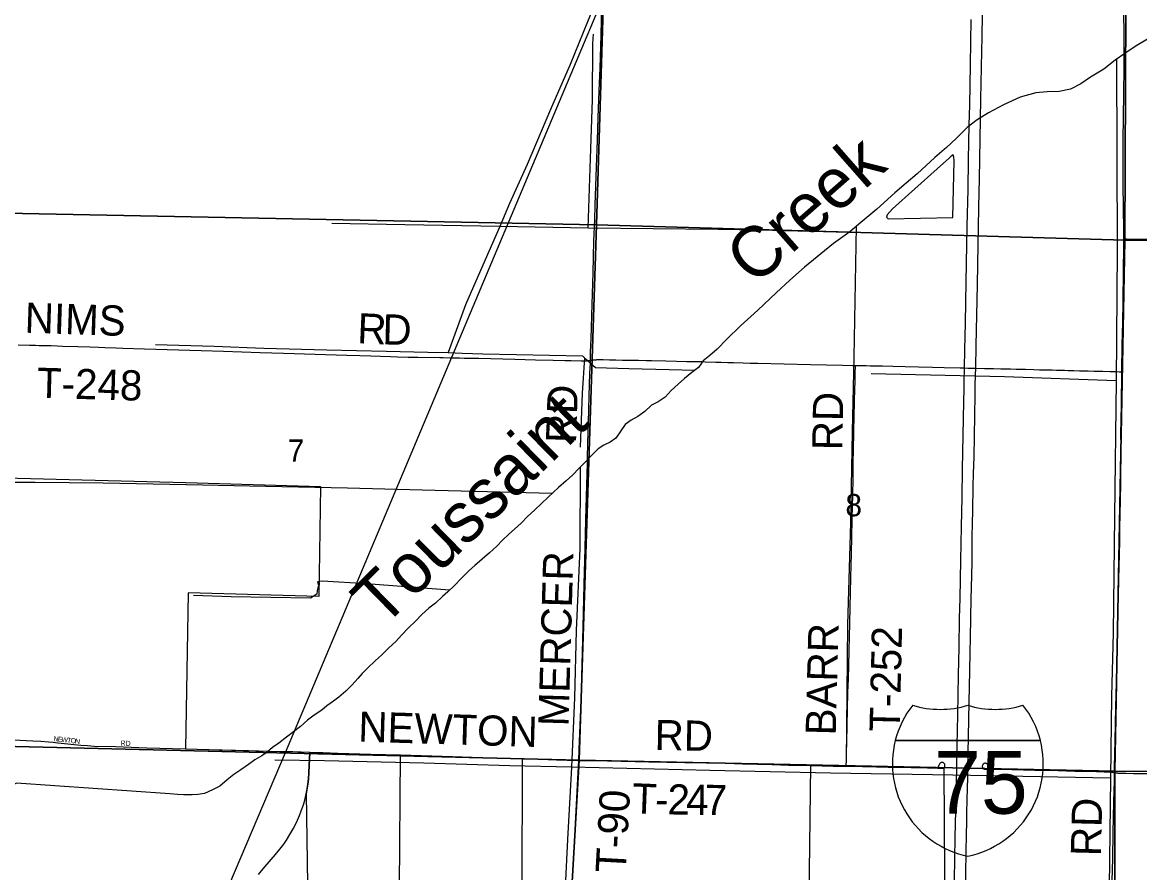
# Model space of a CAD drawing. Extents: x 1443599 to 1910620, y 1028088 to 1361369.
# Drawn here: x 1652833 to 1663941, y 1239361 to 1247814 of the extents above; entities that cross this region are included whole.
import ezdxf

# ---------------------------------------------------------------- set-up
doc = ezdxf.new("R2010")
doc.units = 0
for name, color, linetype in [('GM_X_City_Street', 7, 'Continuous'), ('GM_X_City_Street_Text', 7, 'Continuous'), ('GM_X_Corporation', 7, 'Continuous'), ('GM_X_Interstate_Location', 7, 'Continuous'), ('GM_X_Interstate_Route', 7, 'Continuous'), ('GM_X_Interstate_Shield', 7, 'Continuous'), ('GM_X_Major_River', 7, 'Continuous'), ('GM_X_Major_River_Text', 7, 'Continuous'), ('GM_X_Minor_Lake', 7, 'Continuous'), ('GM_X_Minor_River', 7, 'Continuous'), ('GM_X_Rail_Line', 7, 'Continuous'), ('GM_X_Section', 7, 'Continuous'), ('GM_X_Section_Text', 7, 'Continuous'), ('GM_X_Township_Road', 7, 'Continuous'), ('GM_X_Township_Road_Text', 7, 'Continuous')]:
    doc.layers.add(name, color=color, linetype=linetype)

msp = doc.modelspace()

# ---------------------------------------------------------------- linework, layer by layer
at = {"layer": 'GM_X_City_Street'}
for points in [[(1652651, 1240694), (1652698, 1240686), (1652741, 1240682), (1652937, 1240673), (1653016, 1240668), (1653094, 1240663), (1653139, 1240658), (1653186, 1240653), (1653415, 1240629), (1653480, 1240624), (1653546, 1240620), (1653759, 1240614), (1654071, 1240603), (1654455, 1240591)], [(1655181, 1239344), (1655244, 1239419), (1655351, 1239542), (1655393, 1239593), (1655432, 1239645), (1655459, 1239685), (1655494, 1239740), (1655526, 1239797), (1655549, 1239840), (1655570, 1239884), (1655589, 1239929), (1655606, 1239975), (1655627, 1240036), (1655641, 1240083), (1655656, 1240145), (1655665, 1240193), (1655672, 1240242), (1655677, 1240291), (1655682, 1240356), (1655691, 1240558)]]:
    msp.add_lwpolyline(points, dxfattribs=at)
at = {"layer": 'GM_X_Corporation'}
for points in [[(1652655, 1243285), (1654458, 1243239), (1655799, 1243201), (1655782, 1242105), (1654483, 1242142), (1654455, 1240591), (1654792, 1240582), (1655393, 1240567), (1655571, 1240562), (1655691, 1240558), (1655682, 1240356), (1655677, 1240291), (1655672, 1240242), (1655656, 1240145), (1655667, 1239246)], [(1656583, 1239213), (1656592, 1240532), (1657803, 1240494), (1657799, 1239182)], [(1660637, 1237797), (1660673, 1240425), (1661023, 1240419), (1661994, 1240400), (1662009, 1237741)]]:
    msp.add_lwpolyline(points, dxfattribs=at)
at = {"layer": 'GM_X_Interstate_Route'}
for points in [[(1662233, 1240393), (1662239, 1240714), (1662246, 1241056), (1662252, 1241367), (1662255, 1241548), (1662259, 1241702), (1662267, 1242083), (1662269, 1242191), (1662274, 1242447), (1662277, 1242697), (1662279, 1242835), (1662282, 1242959), (1662287, 1243202), (1662290, 1243330), (1662294, 1243494), (1662305, 1244111), (1662307, 1244203), (1662310, 1244305), (1662311, 1244375), (1662315, 1244603), (1662327, 1245204), (1662334, 1245604), (1662338, 1245769), (1662342, 1245982), (1662348, 1246258), (1662362, 1247049), (1662373, 1247528), (1662375, 1247666), (1662379, 1247895)], [(1662099, 1239285), (1662108, 1239712), (1662119, 1240247), (1662122, 1240395), (1662126, 1240624), (1662133, 1240930), (1662141, 1241327), (1662146, 1241599), (1662151, 1241891), (1662155, 1242085), (1662163, 1242466), (1662169, 1242800), (1662175, 1243093), (1662181, 1243372), (1662194, 1244044), (1662196, 1244169), (1662197, 1244241), (1662200, 1244378), (1662203, 1244560), (1662208, 1244826), (1662216, 1245233), (1662226, 1245787), (1662235, 1246152), (1662240, 1246447), (1662247, 1246795), (1662251, 1246992), (1662259, 1247392), (1662267, 1247842)], [(1662130, 1235206), (1662161, 1236776), (1662163, 1236891), (1662166, 1237009), (1662168, 1237094), (1662172, 1237272), (1662181, 1237741), (1662184, 1237875), (1662186, 1238000), (1662189, 1238171), (1662196, 1238545), (1662198, 1238650), (1662199, 1238735), (1662203, 1238926), (1662207, 1239116), (1662209, 1239201), (1662216, 1239546), (1662220, 1239763), (1662221, 1239841), (1662223, 1239950), (1662226, 1240088), (1662231, 1240307), (1662233, 1240393)]]:
    msp.add_lwpolyline(points, dxfattribs=at)
at = {"layer": 'GM_X_Interstate_Shield'}
for p, q in [((1661511, 1240674), (1662953, 1240674)), ((1662953, 1240674), (1661511, 1240674)), ((1662953, 1240674), (1661511, 1240674))]:
    msp.add_line(p, q, dxfattribs=at)
for centre, start, end in [((1662420, 1240444), 141.669, 165.8066), ((1661958, 1241922), 253.0091, 286.9909), ((1662506, 1241922), 253.0091, 286.9909), ((1662045, 1240444), 14.1934, 38.331), ((1662420, 1240444), 165.8066, 258.463), ((1662045, 1240444), 281.537, 14.1934)]:
    msp.add_arc(centre, 938, start, end, dxfattribs=at)
at = {"layer": 'GM_X_Major_River'}
for points in [[(1664080, 1247684), (1663906, 1247579), (1663794, 1247505), (1663697, 1247437), (1663583, 1247350), (1663453, 1247269), (1663356, 1247203), (1663252, 1247150), (1663140, 1247126), (1663020, 1247123), (1662907, 1247113), (1662754, 1247071), (1662588, 1246994), (1662439, 1246915), (1662326, 1246846), (1662226, 1246769), (1662117, 1246660), (1662020, 1246570), (1661903, 1246470)], [(1661903, 1246470), (1661728, 1246308), (1661619, 1246215), (1661506, 1246120), (1661327, 1245957), (1661170, 1245823), (1661060, 1245733), (1660898, 1245616), (1660610, 1245381), (1660462, 1245251), (1660326, 1245125), (1660145, 1244954), (1659974, 1244796), (1659838, 1244663), (1659742, 1244564)], [(1659742, 1244564), (1659668, 1244503), (1659602, 1244448), (1659555, 1244383), (1659488, 1244332), (1659417, 1244275), (1659354, 1244216), (1659282, 1244153), (1659223, 1244088), (1659154, 1244043), (1659087, 1244008), (1659020, 1243945), (1658951, 1243897), (1658886, 1243858), (1658827, 1243815), (1658782, 1243753), (1658733, 1243679), (1658678, 1243639), (1658613, 1243612), (1658559, 1243573), (1658487, 1243506), (1658429, 1243441), (1658364, 1243378), (1658307, 1243317), (1658239, 1243257), (1658164, 1243189), (1658113, 1243143), (1658056, 1243089), (1657993, 1243030), (1657924, 1242963), (1657854, 1242900), (1657793, 1242835), (1657726, 1242776), (1657671, 1242726), (1657607, 1242667), (1657550, 1242606), (1657479, 1242539), (1657404, 1242479), (1657332, 1242416), (1657275, 1242365), (1657198, 1242290), (1657130, 1242217), (1657063, 1242154), (1657010, 1242105), (1656941, 1242040), (1656875, 1241989), (1656806, 1241928), (1656745, 1241863), (1656669, 1241790), (1656602, 1241721), (1656547, 1241658), (1656475, 1241595), (1656404, 1241524), (1656343, 1241471), (1656261, 1241389), (1656213, 1241341), (1656169, 1241292), (1656112, 1241228), (1656049, 1241165), (1655981, 1241106), (1655928, 1241065), (1655861, 1241018), (1655811, 1240977), (1655736, 1240928), (1655668, 1240876), (1655599, 1240815), (1655530, 1240762), (1655459, 1240707), (1655384, 1240648), (1655320, 1240604), (1655266, 1240560), (1655215, 1240521), (1655146, 1240482), (1655083, 1240435), (1655006, 1240382), (1654937, 1240337), (1654870, 1240284), (1654797, 1240222), (1654724, 1240183), (1654645, 1240148), (1654579, 1240137), (1654522, 1240133), (1654437, 1240134), (1654375, 1240138), (1654300, 1240143)], [(1654300, 1240143), (1652774, 1240251), (1652513, 1240124), (1651456, 1240172), (1650524, 1240205), (1650047, 1240220), (1650007, 1240191), (1649978, 1240173), (1649908, 1240181), (1648663, 1240206)]]:
    msp.add_lwpolyline(points, dxfattribs=at)
at = {"layer": 'GM_X_Minor_Lake'}
msp.add_line((1661927, 1246357), (1661485, 1245961), dxfattribs=at)
msp.add_lwpolyline([(1661485, 1245961), (1661431, 1245902), (1661424, 1245878), (1661440, 1245862), (1662085, 1245873), (1662096, 1246441), (1662093, 1246473), (1662087, 1246497), (1662067, 1246484), (1662050, 1246468), (1661927, 1246357)], dxfattribs=at)
at = {"layer": 'GM_X_Minor_River'}
for points in [[(1658533, 1248338), (1658526, 1248107), (1658521, 1248055), (1658514, 1247977), (1658491, 1247915), (1658453, 1247819), (1658278, 1247395), (1658084, 1246947), (1657853, 1246400), (1657675, 1246012), (1657579, 1245785), (1657434, 1245452), (1657239, 1245006), (1657068, 1244532)], [(1658458, 1245768), (1658479, 1246364), (1658500, 1247042), (1658505, 1247602), (1658510, 1247698)], [(1663709, 1247445), (1663718, 1245553), (1663711, 1244672), (1663707, 1244249), (1663691, 1242904), (1663676, 1241746), (1663662, 1241112), (1663655, 1240576), (1663651, 1240301), (1663638, 1239220), (1663635, 1238252), (1663629, 1237915)], [(1659750, 1245756), (1658458, 1245768), (1657579, 1245785), (1656637, 1245800), (1655909, 1245814)], [(1661121, 1245783), (1661100, 1244486), (1661083, 1243742), (1661065, 1242837), (1661037, 1241828), (1661022, 1240467)], [(1661050, 1245726), (1660166, 1245747), (1659750, 1245756)], [(1654157, 1244611), (1654740, 1244596), (1655234, 1244576), (1655859, 1244559), (1656451, 1244546), (1656864, 1244536), (1657068, 1244532), (1657204, 1244525), (1657412, 1244518), (1657747, 1244511), (1658402, 1244499), (1658421, 1244479), (1658530, 1244384), (1658862, 1244374), (1659264, 1244364), (1659519, 1244356)], [(1658421, 1244479), (1658400, 1244126), (1658380, 1243590)], [(1663707, 1244249), (1662598, 1244289), (1661270, 1244321)], [(1658099, 1243130), (1656808, 1243162), (1656067, 1243182), (1655254, 1243199), (1654465, 1243216), (1653636, 1243232), (1652961, 1243240), (1652436, 1243238), (1652240, 1243230), (1652219, 1242744), (1651544, 1242783), (1650794, 1242825), (1650826, 1243262), (1650852, 1243475)], [(1658380, 1243393), (1658375, 1242585), (1658340, 1241769), (1658321, 1241099), (1658294, 1240409), (1658254, 1239691), (1658226, 1239150), (1658211, 1238803), (1658176, 1238230), (1658149, 1237847), (1658164, 1237299), (1658172, 1236656), (1658185, 1236162), (1658193, 1235670), (1658201, 1235335)], [(1657080, 1242170), (1656255, 1242233), (1655815, 1242260), (1655769, 1242252), (1655776, 1242218), (1655763, 1242162), (1655762, 1242130), (1655698, 1242089), (1654909, 1242102), (1654534, 1242115)], [(1659667, 1240375), (1658294, 1240409), (1657681, 1240422), (1656826, 1240450), (1655837, 1240473), (1655344, 1240480)], [(1663651, 1240301), (1662082, 1240330), (1660866, 1240351), (1659667, 1240375)]]:
    msp.add_lwpolyline(points, dxfattribs=at)
at = {"layer": 'GM_X_Rail_Line'}
msp.add_lwpolyline([(1654221, 1231419), (1654236, 1233539), (1654270, 1236074), (1654277, 1236772), (1654311, 1237190), (1654368, 1237551), (1654455, 1237925), (1654590, 1238407), (1654840, 1239121), (1655450, 1240557), (1657104, 1244484), (1658199, 1247090), (1659800, 1250891), (1661203, 1254236), (1663243, 1258966), (1665159, 1263448), (1667019, 1267881), (1668836, 1272196), (1670832, 1276883), (1673071, 1282163), (1674157, 1284775), (1679355, 1297109), (1680694, 1300304)], dxfattribs=at)
at = {"layer": 'GM_X_Section'}
for points in [[(1658708, 1251170), (1658541, 1245800), (1652666, 1245917), (1652670, 1246069), (1652712, 1251387)], [(1658708, 1251170), (1663816, 1251017), (1663793, 1245649), (1658541, 1245800)], [(1663967, 1251007), (1669128, 1250879), (1669117, 1245619), (1663793, 1245649), (1663816, 1251017)], [(1658541, 1245800), (1658369, 1240479), (1652631, 1240617), (1652633, 1240795), (1652666, 1245917)], [(1658541, 1245800), (1663793, 1245649), (1663693, 1240370), (1658369, 1240479)], [(1663793, 1245649), (1669117, 1245619), (1669071, 1240359), (1663693, 1240370)], [(1652631, 1240617), (1658369, 1240479), (1658232, 1238116), (1658279, 1235264), (1652604, 1235401), (1652601, 1235495)], [(1658369, 1240479), (1663693, 1240370), (1663695, 1235129), (1658279, 1235264), (1658232, 1238116)], [(1663693, 1240370), (1669071, 1240359), (1669029, 1235057), (1666551, 1235012), (1663695, 1235129)]]:
    msp.add_lwpolyline(points, close=True, dxfattribs=at)
at = {"layer": 'GM_X_Township_Road'}
for points in [[(1658482, 1244455), (1658482, 1244538), (1658487, 1244669), (1658497, 1245013), (1658507, 1245325), (1658516, 1245637), (1658524, 1245850), (1658528, 1245998), (1658542, 1246375), (1658550, 1246638), (1658559, 1246867), (1658565, 1247048), (1658571, 1247211), (1658576, 1247359), (1658586, 1247687), (1658591, 1247835), (1658595, 1247950), (1658597, 1248015), (1658599, 1248097), (1658604, 1248212), (1658609, 1248392), (1658610, 1248412)], [(1663783, 1245661), (1663783, 1245746), (1663776, 1246199), (1663775, 1246462), (1663776, 1246609), (1663781, 1246905), (1663784, 1247075), (1663787, 1247397), (1663786, 1247548), (1663785, 1247663), (1663784, 1247945), (1663783, 1248237), (1663784, 1248263)], [(1663764, 1244341), (1663768, 1244607), (1663772, 1244830), (1663776, 1245034), (1663777, 1245126), (1663779, 1245250), (1663781, 1245398), (1663782, 1245526), (1663783, 1245641), (1663783, 1245661)], [(1663783, 1245661), (1663811, 1245661), (1664221, 1245657), (1664549, 1245655), (1664762, 1245652), (1664975, 1245649), (1665057, 1245649)], [(1652791, 1244608), (1652903, 1244605), (1652935, 1244604), (1652965, 1244604), (1653001, 1244603), (1653031, 1244602), (1653067, 1244601), (1653119, 1244600), (1653178, 1244598), (1653234, 1244596), (1653385, 1244591), (1653503, 1244587), (1653592, 1244584), (1653654, 1244582), (1653762, 1244579), (1653831, 1244576), (1654048, 1244569), (1654612, 1244552), (1654832, 1244545), (1655196, 1244533), (1655429, 1244525), (1655954, 1244508), (1656059, 1244505), (1656190, 1244501), (1656299, 1244498), (1656394, 1244495), (1656492, 1244492), (1656564, 1244490), (1656669, 1244487), (1656764, 1244485), (1656984, 1244482), (1657017, 1244481), (1657084, 1244480), (1657152, 1244478), (1657178, 1244478), (1657224, 1244477), (1657372, 1244474), (1657729, 1244466), (1657936, 1244460), (1658110, 1244456), (1658225, 1244453), (1658290, 1244451), (1658389, 1244449), (1658418, 1244449), (1658431, 1244450), (1658441, 1244450), (1658450, 1244451), (1658463, 1244453), (1658482, 1244455)], [(1658450, 1243430), (1658451, 1243474), (1658455, 1243638), (1658460, 1243835), (1658468, 1244097), (1658476, 1244327), (1658480, 1244425), (1658482, 1244455)], [(1658482, 1244455), (1658489, 1244457), (1658502, 1244458), (1658513, 1244459), (1658522, 1244460), (1658537, 1244460), (1658545, 1244461), (1658558, 1244461), (1658571, 1244461), (1658608, 1244461), (1658670, 1244460), (1658733, 1244459), (1658798, 1244457), (1658877, 1244455), (1658959, 1244454), (1659035, 1244452), (1659087, 1244451), (1659231, 1244448), (1659336, 1244445), (1659438, 1244444), (1659517, 1244443), (1659589, 1244441), (1659622, 1244440), (1659727, 1244436), (1659776, 1244435), (1659845, 1244433), (1659904, 1244431), (1659999, 1244429), (1660068, 1244427), (1660144, 1244425), (1660669, 1244413), (1660987, 1244405), (1661086, 1244403), (1661115, 1244402)], [(1661023, 1240419), (1661025, 1240481), (1661026, 1240549), (1661029, 1240661), (1661032, 1240825), (1661041, 1241153), (1661045, 1241288), (1661048, 1241425), (1661055, 1241708), (1661059, 1241839), (1661064, 1242000), (1661071, 1242295), (1661076, 1242534), (1661084, 1242866), (1661087, 1243017), (1661088, 1243099), (1661091, 1243292), (1661093, 1243440), (1661095, 1243568), (1661099, 1243735), (1661100, 1243775), (1661102, 1243880), (1661107, 1244060), (1661112, 1244254), (1661114, 1244329), (1661115, 1244397), (1661115, 1244402)], [(1661115, 1244402), (1661221, 1244401)], [(1661221, 1244401), (1661263, 1244400), (1661384, 1244398), (1661486, 1244396), (1661611, 1244393), (1661742, 1244390), (1661880, 1244386), (1661998, 1244383), (1662155, 1244379), (1662200, 1244378), (1662234, 1244377), (1662311, 1244375), (1662398, 1244374), (1662441, 1244373), (1662487, 1244372), (1662562, 1244370), (1662598, 1244369), (1662657, 1244368), (1662713, 1244367), (1662805, 1244365), (1662887, 1244363), (1662946, 1244361), (1662992, 1244360), (1663071, 1244358), (1663113, 1244357), (1663192, 1244355), (1663230, 1244354)], [(1663230, 1244354), (1663245, 1244354), (1663287, 1244353), (1663343, 1244351), (1663379, 1244350), (1663383, 1244350)], [(1663383, 1244350), (1663428, 1244349), (1663487, 1244347), (1663573, 1244345), (1663648, 1244343), (1663706, 1244342), (1663741, 1244341), (1663764, 1244341)], [(1663692, 1240356), (1663692, 1240410), (1663697, 1240672), (1663704, 1241007), (1663713, 1241374), (1663722, 1241785), (1663727, 1241975), (1663730, 1242106), (1663734, 1242280), (1663742, 1242654), (1663744, 1242789), (1663747, 1242923), (1663753, 1243222), (1663756, 1243613), (1663755, 1243718), (1663759, 1244010), (1663764, 1244338), (1663764, 1244341)], [(1658366, 1240477), (1658370, 1240586), (1658380, 1240832), (1658388, 1241062), (1658402, 1241554), (1658407, 1241800), (1658417, 1242227), (1658427, 1242588), (1658435, 1242867), (1658448, 1243326), (1658450, 1243430)], [(1654455, 1240591), (1654692, 1240584), (1655083, 1240576), (1655393, 1240567), (1655427, 1240566)], [(1655427, 1240566), (1655523, 1240564), (1655691, 1240558)], [(1655691, 1240558), (1655767, 1240556)], [(1655767, 1240556), (1655822, 1240554), (1655970, 1240550), (1656299, 1240539), (1656592, 1240532)], [(1656592, 1240532), (1657109, 1240517), (1657697, 1240497), (1657803, 1240494)], [(1657803, 1240494), (1657979, 1240488), (1658143, 1240483), (1658356, 1240477), (1658366, 1240477)], [(1658296, 1239169), (1658303, 1239308), (1658311, 1239439), (1658318, 1239570), (1658326, 1239718), (1658336, 1239914), (1658360, 1240357), (1658366, 1240477)], [(1658366, 1240477), (1658454, 1240477), (1658568, 1240476), (1658650, 1240474), (1659060, 1240464), (1659420, 1240455), (1659632, 1240452), (1659829, 1240448), (1659992, 1240442), (1660287, 1240435), (1660451, 1240431), (1660673, 1240425)], [(1661990, 1240399), (1661994, 1240400), (1661998, 1240403), (1662000, 1240406), (1662003, 1240409), (1662004, 1240414), (1662005, 1240420), (1662005, 1240425), (1662005, 1240429), (1662004, 1240434), (1662003, 1240438), (1662000, 1240443), (1661998, 1240447), (1661995, 1240450), (1661991, 1240453), (1661986, 1240455), (1661980, 1240456), (1661975, 1240456), (1661969, 1240455), (1661965, 1240454), (1661960, 1240452), (1661957, 1240450), (1661954, 1240446), (1661950, 1240441), (1661947, 1240433), (1661943, 1240426), (1661939, 1240417), (1661933, 1240401)], [(1662448, 1240392), (1662443, 1240405), (1662442, 1240410), (1662439, 1240417), (1662437, 1240424), (1662435, 1240428), (1662432, 1240433), (1662430, 1240437), (1662427, 1240440), (1662424, 1240442), (1662421, 1240444), (1662418, 1240446), (1662413, 1240447), (1662409, 1240448), (1662405, 1240448), (1662402, 1240448), (1662396, 1240446), (1662392, 1240445), (1662388, 1240442), (1662385, 1240440), (1662382, 1240436), (1662380, 1240433), (1662378, 1240429), (1662377, 1240425), (1662376, 1240420), (1662376, 1240416), (1662377, 1240411), (1662378, 1240406), (1662380, 1240401), (1662383, 1240398), (1662386, 1240395), (1662389, 1240393), (1662393, 1240392), (1662397, 1240391), (1662402, 1240391), (1662488, 1240389), (1662669, 1240385), (1662900, 1240380), (1663131, 1240376), (1663296, 1240371), (1663511, 1240366), (1663663, 1240361), (1663672, 1240360), (1663681, 1240358), (1663692, 1240356)], [(1660673, 1240425), (1660894, 1240421), (1660960, 1240420), (1661023, 1240419)], [(1661023, 1240419), (1661210, 1240415), (1661442, 1240411), (1661674, 1240405), (1661839, 1240402), (1661934, 1240400), (1661956, 1240399), (1661985, 1240399), (1661990, 1240399)], [(1663627, 1237728), (1663627, 1237768), (1663633, 1237985), (1663641, 1238201), (1663645, 1238352), (1663651, 1238637), (1663658, 1238926), (1663665, 1239169), (1663673, 1239497), (1663678, 1239760), (1663684, 1240062), (1663690, 1240278), (1663692, 1240356)], [(1663692, 1240356), (1663708, 1240353), (1663718, 1240352), (1663725, 1240351), (1663734, 1240351), (1663781, 1240350), (1663803, 1240349)], [(1663803, 1240349), (1663879, 1240348), (1664060, 1240348), (1664356, 1240345), (1664618, 1240341), (1664766, 1240339), (1665012, 1240336), (1665308, 1240331), (1665554, 1240327), (1665751, 1240324), (1666343, 1240315), (1666474, 1240314), (1666655, 1240315), (1667032, 1240317), (1667492, 1240321), (1667821, 1240324), (1668083, 1240325), (1668674, 1240332), (1668921, 1240337), (1669035, 1240338), (1669041, 1240338)]]:
    msp.add_lwpolyline(points, dxfattribs=at)

# ---------------------------------------------------------------- texts
at = {"layer": 'GM_X_City_Street_Text'}
for s, rotation, p in [('N', 353.6936, (1653141, 1240669)), ('E', 353.6749, (1653184, 1240665)), ('W', 353.6922, (1653219, 1240661)), ('T', 353.6749, (1653276, 1240654)), ('O', 353.6831, (1653311, 1240651)), ('N', 353.6831, (1653355, 1240646)), ('RD', 356.9884, (1653809, 1240625))]:
    msp.add_text(s, height=50, rotation=rotation, dxfattribs=at).set_placement(p)
at = {"layer": 'GM_X_Interstate_Location'}
for s in ['.', '-', ',']:
    msp.add_text(s, height=1, dxfattribs=at).set_placement((1662232, 1240275))
msp.add_text('75', height=1, rotation=0, dxfattribs=at).set_placement((1662028, 1240068))
at = {"layer": 'GM_X_Interstate_Shield'}
msp.add_text('75', height=625, dxfattribs=at).set_placement((1661898, 1239947))
at = {"layer": 'GM_X_Major_River_Text'}
for s, rotation, p in [('Creek', 41.3161, (1660110, 1245184)), ('Toussaint', 44.4274, (1656416, 1241784))]:
    msp.add_text(s, height=500.3, rotation=rotation, dxfattribs=at).set_placement(p)
at = {"layer": 'GM_X_Section_Text'}
for s, p in [('7', (1655472, 1243446)), ('8', (1661016, 1242904))]:
    msp.add_text(s, height=221, rotation=0, dxfattribs=at).set_placement(p)
at = {"layer": 'GM_X_Township_Road_Text'}
for s, rotation, p in [('NIMS', 358.084, (1652853, 1244729)), ('R', 357.5677, (1656159, 1244624)), ('D', 358.5172, (1656410, 1244613)), ('T-248', 358.3711, (1652975, 1244082)), ('RD', 88.0269, (1658337, 1243627)), ('RD', 89.0151, (1660985, 1243558)), ('MERCER', 88.3395, (1658262, 1240813)), ('BARR', 88.4976, (1660919, 1240723)), ('T-252', 88.6108, (1661554, 1240759)), ('NEWTON', 358.2599, (1656170, 1240664)), ('RD', 359.0415, (1659117, 1240580)), ('T', 357.758, (1658890, 1239951)), ('2', 359.1933, (1659245, 1239940)), ('4', 359.3072, (1659431, 1239937)), ('7', 359.334, (1659616, 1239935)), ('T-90', 86.8258, (1658830, 1239353)), ('-', 358.9299, (1659121, 1239942)), ('RD', 88.53, (1663555, 1239522))]:
    msp.add_text(s, height=300, rotation=rotation, dxfattribs=at).set_placement(p)

doc.saveas('drawing.dxf')
